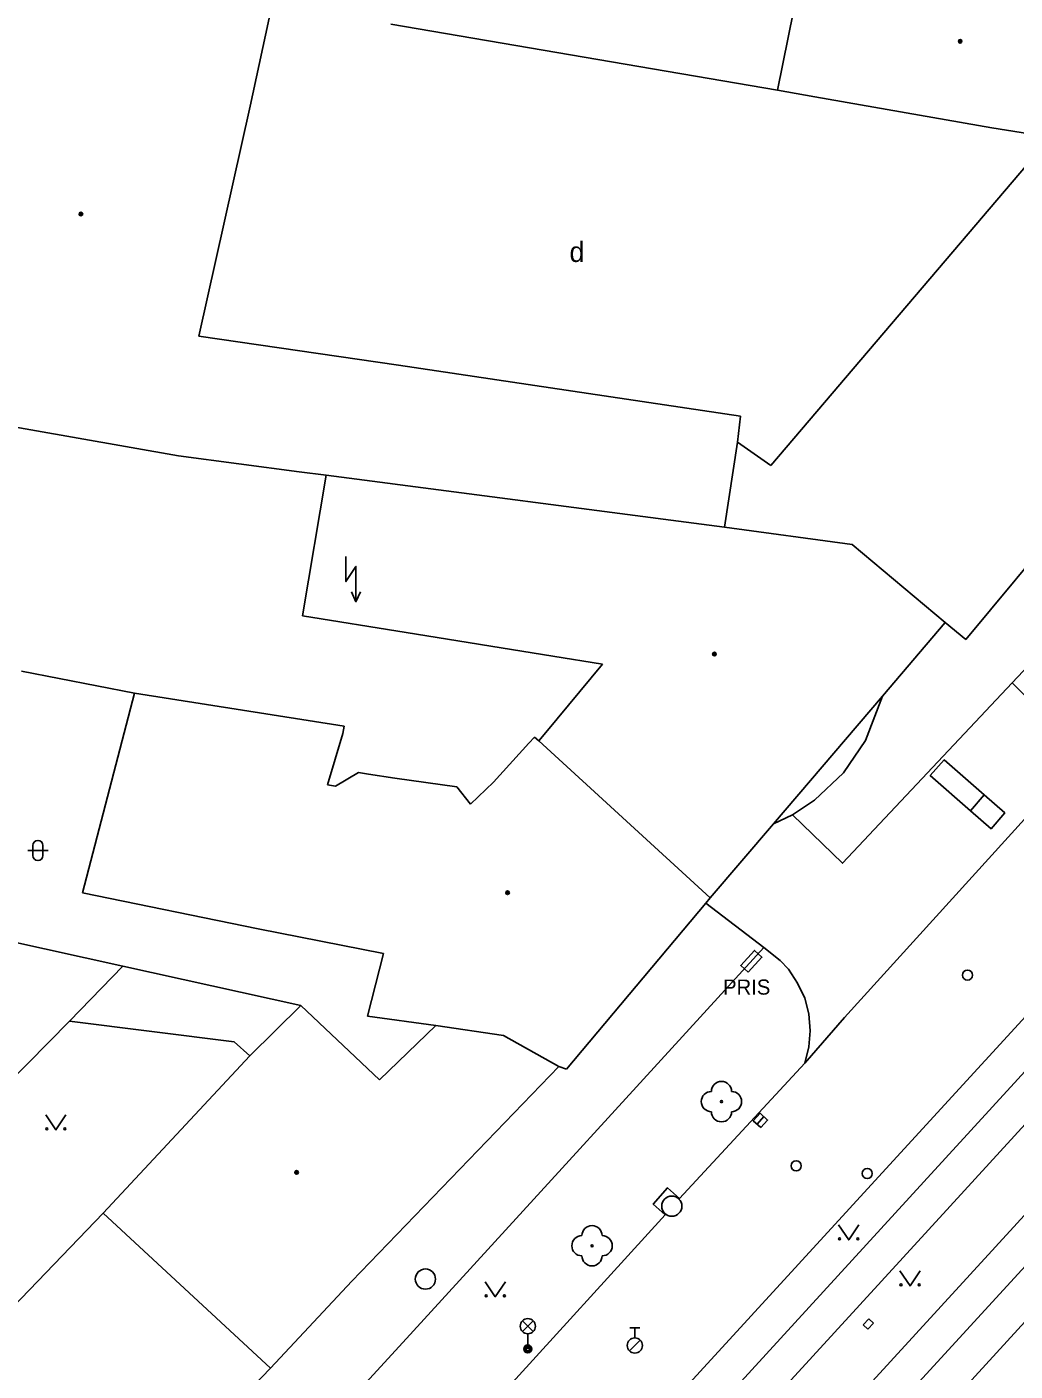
# Model space of a CAD drawing. Extents: x -598932 to -598196, y -1162207 to -1161504.
# Drawn here: x -598547.1 to -598498.2, y -1161672.6 to -1161606 of the extents above; entities that cross this region are included whole.
import ezdxf

# ---------------------------------------------------------------- set-up
doc = ezdxf.new("R2010")
doc.units = 0
for name, color, linetype in [('Level 22', 7, 'Continuous'), ('Level 24', 7, 'Continuous'), ('Level 27', 7, 'Continuous'), ('Level 28', 7, 'Continuous'), ('Level 33', 7, 'Continuous'), ('Level 36', 7, 'Continuous'), ('Level 39', 7, 'Continuous'), ('Level 41', 7, 'Continuous'), ('specificka linie pasportu komunikaci', 7, 'Continuous'), ('TM - budovy zdene_ betonove - VP', 7, 'Continuous'), ('TM - chodniky - VP', 7, 'Continuous'), ('TM - komunikace - VP', 7, 'Continuous'), ('TM - MHD - osa koleji', 7, 'Continuous'), ('TM - plot dreveny_ kovovy - VP', 7, 'Continuous'), ('TM - popis objektu', 7, 'Continuous'), ('TM - rozhrani ploch obecne - VP', 7, 'Continuous')]:
    doc.layers.add(name, color=color, linetype=linetype)

msp = doc.modelspace()

# ---------------------------------------------------------------- linework, layer by layer
at = {"layer": 'Level 22'}
for centre in [(-598512.74, -1161659.22), (-598519.15, -1161666.36)]:
    msp.add_circle(centre, 0.05, dxfattribs=at)
for centre, start, end in [((-598512.74, -1161658.72), 0, 180), ((-598513.24, -1161659.22), 90, 270), ((-598512.24, -1161659.22), 270, 90), ((-598512.74, -1161659.72), 180, 0), ((-598519.65, -1161666.36), 90, 270), ((-598519.15, -1161665.86), 0, 180), ((-598518.65, -1161666.36), 270, 90), ((-598519.15, -1161666.86), 180, 0)]:
    msp.add_arc(centre, 0.5, start, end, dxfattribs=at)
at = {"layer": 'Level 24'}
msp.add_lwpolyline([(-598511.413, -1161652.808), (-598510.738, -1161652.07), (-598511.107, -1161651.732), (-598511.782, -1161652.47)], close=True, dxfattribs=at)
at = {"layer": 'Level 27'}
msp.add_line((-598510.977, -1161660.336), (-598510.643, -1161659.964), dxfattribs=at)
msp.add_lwpolyline([(-598510.791, -1161660.503), (-598510.457, -1161660.131), (-598510.829, -1161659.797), (-598511.163, -1161660.169)], close=True, dxfattribs=at)
for centre in [(-598515.2, -1161664.4), (-598527.4, -1161668.01)]:
    msp.add_circle(centre, 0.5, dxfattribs=at)
at = {"layer": 'Level 28'}
for p, q in [((-598517.28, -1161670.425), (-598516.78, -1161670.425)), ((-598517.03, -1161670.925), (-598517.03, -1161670.425)), ((-598517.288, -1161671.572), (-598516.758, -1161671.042))]:
    msp.add_line(p, q, dxfattribs=at)
for centre, radius in [((-598500.56, -1161652.95), 0.25), ((-598509.04, -1161662.4), 0.25), ((-598505.52, -1161662.78), 0.25), ((-598517.03, -1161671.3), 0.375)]:
    msp.add_circle(centre, radius, dxfattribs=at)
at = {"layer": 'Level 33'}
for p, q in [((-598522.595, -1161670.61), (-598522.065, -1161670.08)), ((-598522.595, -1161670.08), (-598522.065, -1161670.61)), ((-598522.33, -1161670.72), (-598522.33, -1161671.47))]:
    msp.add_line(p, q, dxfattribs=at)
for centre, radius in [((-598522.33, -1161670.345), 0.375), ((-598522.33, -1161671.47), 0.2), ((-598522.33, -1161671.47), 0.145), ((-598522.33, -1161671.47), 0.0876)]:
    msp.add_circle(centre, radius, dxfattribs=at)
at = {"layer": 'Level 36'}
for p, q in [((-598546.836, -1161646.526), (-598546.836, -1161647.026)), ((-598546.336, -1161646.526), (-598546.336, -1161647.026)), ((-598547.086, -1161646.776), (-598546.086, -1161646.776))]:
    msp.add_line(p, q, dxfattribs=at)
for points in [[(-598531.34, -1161632.21), (-598531.34, -1161633.46), (-598530.84, -1161632.71), (-598530.84, -1161634.46)], [(-598531.059, -1161633.971), (-598530.84, -1161634.46), (-598530.621, -1161633.971)], [(-598546.2, -1161659.87), (-598545.7, -1161660.62), (-598545.2, -1161659.87)], [(-598506.94, -1161665.32), (-598506.44, -1161666.07), (-598505.94, -1161665.32)], [(-598503.9, -1161667.6), (-598503.4, -1161668.35), (-598502.9, -1161667.6)], [(-598524.44, -1161668.14), (-598523.94, -1161668.89), (-598523.44, -1161668.14)]]:
    msp.add_lwpolyline(points, dxfattribs=at)
for centre in [(-598546.15, -1161660.57), (-598545.251, -1161660.57), (-598506.89, -1161666.02), (-598505.991, -1161666.02), (-598503.85, -1161668.3), (-598502.951, -1161668.3), (-598524.39, -1161668.84), (-598523.491, -1161668.84)]:
    msp.add_circle(centre, 0.05, dxfattribs=at)
for centre, start, end in [((-598546.586, -1161646.526), 0, 180), ((-598546.586, -1161647.026), 180, 0)]:
    msp.add_arc(centre, 0.25, start, end, dxfattribs=at)
at = {"layer": 'Level 39'}
for centre, radius in [((-598500.92, -1161606.69), 0.09), ((-598500.92, -1161606.69), 0.0398), ((-598544.46, -1161615.25), 0.09), ((-598544.46, -1161615.25), 0.0398), ((-598513.09, -1161637.05), 0.09), ((-598513.09, -1161637.05), 0.0398), ((-598523.33, -1161648.87), 0.09), ((-598523.33, -1161648.87), 0.0398), ((-598533.78, -1161662.73), 0.09), ((-598533.78, -1161662.73), 0.0398)]:
    msp.add_circle(centre, radius, dxfattribs=at)
at = {"layer": 'specificka linie pasportu komunikaci'}
for points in [[(-598509.22, -1161645.01), (-598506.74, -1161647.415), (-598498.34, -1161638.48)], [(-598500.41, -1161644.81), (-598502.404, -1161643.071), (-598501.718, -1161642.296), (-598499.73, -1161644.03)], [(-598499.73, -1161644.03), (-598498.71, -1161644.92), (-598499.39, -1161645.7), (-598500.41, -1161644.81)], [(-598500.41, -1161644.81), (-598499.73, -1161644.03)], [(-598513.518, -1161649.381), (-598510.65, -1161651.58)], [(-598545.02, -1161655.24), (-598542.39, -1161652.51)]]:
    msp.add_lwpolyline(points, dxfattribs=at)
at = {"layer": 'TM - budovy zdene_ betonove - VP'}
for points in [[(-598508.64, -1161602.57), (-598509.96, -1161609.12)], [(-598535, -1161604.94), (-598536.08, -1161609.91)], [(-598509.96, -1161609.12), (-598529.12, -1161605.85)], [(-598509.96, -1161609.12), (-598508.12, -1161609.45)], [(-598536.08, -1161609.91), (-598538.62, -1161621.3)], [(-598508.12, -1161609.45), (-598499.36, -1161610.98)], [(-598499.36, -1161610.98), (-598496.45, -1161611.44)], [(-598496.45, -1161611.44), (-598510.29, -1161627.71)], [(-598538.62, -1161621.3), (-598528.73, -1161622.73)], [(-598528.73, -1161622.73), (-598511.79, -1161625.27)], [(-598554.54, -1161624.6), (-598539.63, -1161627.23)], [(-598511.79, -1161625.27), (-598511.94, -1161626.55)], [(-598511.94, -1161626.55), (-598512.59, -1161630.77)], [(-598510.29, -1161627.71), (-598511.94, -1161626.55)], [(-598539.63, -1161627.23), (-598533.65, -1161628.02)], [(-598533.65, -1161628.02), (-598532.32, -1161628.19)], [(-598532.32, -1161628.19), (-598533.48, -1161635.15)], [(-598532.32, -1161628.19), (-598512.59, -1161630.77)], [(-598495.67, -1161630.35), (-598500.64, -1161636.33)], [(-598506.26, -1161631.62), (-598512.59, -1161630.77)], [(-598501.66, -1161635.48), (-598506.26, -1161631.62)], [(-598533.48, -1161635.15), (-598528.35, -1161635.98)], [(-598501.66, -1161635.48), (-598504.77, -1161639.13)], [(-598500.64, -1161636.33), (-598501.66, -1161635.48)], [(-598528.35, -1161635.98), (-598521.09, -1161637.15)], [(-598521.09, -1161637.15), (-598518.63, -1161637.55)], [(-598518.63, -1161637.55), (-598521.44, -1161640.93)], [(-598541.81, -1161638.99), (-598544.38, -1161648.88)], [(-598531.43, -1161640.62), (-598541.81, -1161638.99)], [(-598504.77, -1161639.13), (-598510.16, -1161645.46)], [(-598531.49, -1161640.98), (-598531.43, -1161640.62)], [(-598532.25, -1161643.52), (-598531.49, -1161640.98)], [(-598522, -1161641.16), (-598522.28, -1161641.47)], [(-598521.79, -1161641.35), (-598522, -1161641.16)], [(-598521.44, -1161640.93), (-598521.79, -1161641.35)], [(-598522.28, -1161641.47), (-598524.03, -1161643.4)], [(-598521.79, -1161641.35), (-598513.3, -1161649.12)], [(-598530.71, -1161642.91), (-598531.85, -1161643.6)], [(-598530.21, -1161642.99), (-598530.71, -1161642.91)], [(-598528.92, -1161643.2), (-598530.21, -1161642.99)], [(-598525.85, -1161643.62), (-598528.92, -1161643.2)], [(-598531.85, -1161643.6), (-598532.25, -1161643.52)], [(-598525.17, -1161644.48), (-598525.85, -1161643.62)], [(-598524.03, -1161643.4), (-598525.17, -1161644.48)], [(-598510.16, -1161645.46), (-598513.3, -1161649.12)], [(-598544.38, -1161648.88), (-598535.68, -1161650.66)], [(-598513.3, -1161649.12), (-598513.518, -1161649.381), (-598520.41, -1161657.62)], [(-598535.68, -1161650.66), (-598529.48, -1161651.89)], [(-598529.48, -1161651.89), (-598530.26, -1161654.98)], [(-598533.57, -1161654.46), (-598536.1, -1161656.95)], [(-598529.68, -1161658.14), (-598533.57, -1161654.46)], [(-598526.88, -1161655.45), (-598530.26, -1161654.98)], [(-598526.88, -1161655.45), (-598529.68, -1161658.14)], [(-598526.88, -1161655.45), (-598523.54, -1161655.94)], [(-598523.54, -1161655.94), (-598520.79, -1161657.48)], [(-598536.1, -1161656.95), (-598543.36, -1161664.75)], [(-598520.79, -1161657.48), (-598531.05, -1161668.12)], [(-598520.41, -1161657.62), (-598520.79, -1161657.48)], [(-598543.36, -1161664.75), (-598548.22, -1161669.81)], [(-598543.36, -1161664.75), (-598535.07, -1161672.42)], [(-598531.05, -1161668.12), (-598535.07, -1161672.42)], [(-598535.07, -1161672.42), (-598547.18, -1161685.03)]]:
    msp.add_lwpolyline(points, dxfattribs=at)
at = {"layer": 'TM - chodniky - VP'}
for points in [[(-598495.49, -1161641.33), (-598498.34, -1161638.48), (-598489.93, -1161629.54), (-598488.42, -1161630.84)], [(-598510.65, -1161651.58), (-598527.99, -1161670.57), (-598544.76, -1161688.89), (-598543.78, -1161690.03)], [(-598510.65, -1161651.58), (-598509.84, -1161652.23), (-598509.42, -1161652.66), (-598508.976, -1161653.345), (-598508.62, -1161654.09), (-598508.42, -1161654.87), (-598508.34, -1161655.71), (-598508.411, -1161656.505), (-598508.61, -1161657.32)], [(-598545.02, -1161655.24), (-598548.13, -1161658.38), (-598552.96, -1161663.37), (-598553.24, -1161663.61), (-598553.45, -1161663.96)], [(-598536.1, -1161656.95), (-598536.87, -1161656.25), (-598545.02, -1161655.24)]]:
    msp.add_lwpolyline(points, dxfattribs=at)
at = {"layer": 'TM - komunikace - VP'}
for points in [[(-598419.9, -1161572.73), (-598436.22, -1161590.56), (-598452.51, -1161608.31), (-598468.46, -1161625.78), (-598485.54, -1161644.42), (-598502.72, -1161663.19)], [(-598542.52, -1161716.38), (-598531.17, -1161703.95), (-598514.96, -1161686.21), (-598497.87, -1161667.55), (-598480.72, -1161648.85), (-598463.61, -1161630.15), (-598447.64, -1161612.66), (-598431.43, -1161594.94), (-598415.2, -1161577.22)], [(-598437.53, -1161589.28), (-598453.77, -1161606.99), (-598456.49, -1161609.99), (-598457.16, -1161610.74), (-598460.53, -1161614.41), (-598461.24, -1161615.16), (-598469.71, -1161624.44), (-598486.74, -1161643.06), (-598504.05, -1161661.95), (-598521, -1161680.46), (-598537.65, -1161698.67), (-598548.65, -1161710.7), (-598562.2, -1161725.47), (-598575.15, -1161739.5)], [(-598494.09, -1161641.34), (-598494.98, -1161642.19), (-598506.65, -1161655.06), (-598508.61, -1161657.32)], [(-598508.61, -1161657.32), (-598514.81, -1161664.02), (-598515.41, -1161663.49), (-598516.12, -1161664.3), (-598515.52, -1161664.83), (-598523.76, -1161673.88), (-598538.24, -1161689.7)], [(-598502.72, -1161663.19), (-598519.76, -1161681.82), (-598536.38, -1161700.01), (-598547.32, -1161711.98), (-598560.89, -1161726.8), (-598573.71, -1161740.85)], [(-598496.07, -1161667.11), (-598496.73, -1161667.84), (-598496.13, -1161668.4), (-598513.72, -1161687.63), (-598529.8, -1161705.26), (-598541.15, -1161717.69), (-598554.51, -1161732.6), (-598567.09, -1161747.05)]]:
    msp.add_lwpolyline(points, dxfattribs=at)
at = {"layer": 'TM - MHD - osa koleji'}
for points in [[(-598391.58, -1161548.88), (-598399.43, -1161557.46), (-598416.46, -1161576.06), (-598432.69, -1161593.78), (-598448.94, -1161611.53), (-598464.9, -1161628.96), (-598482, -1161647.66), (-598499.17, -1161666.42), (-598516.21, -1161685.03)], [(-598572.41, -1161742.02), (-598559.6, -1161727.98), (-598546.04, -1161713.14), (-598535.1, -1161701.18), (-598518.42, -1161682.97), (-598501.42, -1161664.4), (-598484.25, -1161645.63), (-598467.18, -1161626.97)]]:
    msp.add_lwpolyline(points, dxfattribs=at)
at = {"layer": 'TM - plot dreveny_ kovovy - VP'}
msp.add_lwpolyline([(-598533.57, -1161654.46), (-598542.39, -1161652.51), (-598548.126, -1161651.231), (-598550.29, -1161650.75)], dxfattribs=at)
at = {"layer": 'TM - rozhrani ploch obecne - VP'}
for points in [[(-598541.81, -1161638.99), (-598547.4, -1161637.89)], [(-598504.77, -1161639.13), (-598505.6, -1161641.33)], [(-598505.6, -1161641.33), (-598506.7, -1161642.94)], [(-598506.7, -1161642.94), (-598508.13, -1161644.29)], [(-598508.13, -1161644.29), (-598509.22, -1161645.01)], [(-598509.22, -1161645.01), (-598510.16, -1161645.46)], [(-598505.44, -1161669.98), (-598505.72, -1161670.28)], [(-598505.72, -1161670.28), (-598505.49, -1161670.49)], [(-598505.49, -1161670.49), (-598505.21, -1161670.19)], [(-598505.21, -1161670.19), (-598505.44, -1161669.98)]]:
    msp.add_lwpolyline(points, dxfattribs=at)

# ---------------------------------------------------------------- texts
at = {"layer": 'Level 41'}
msp.add_text('d', height=1, dxfattribs=at).set_placement((-598520.267, -1161617.625))
at = {"layer": 'TM - popis objektu'}
msp.add_text('PRIS', height=0.75, dxfattribs=at).set_placement((-598512.66, -1161653.92))

doc.saveas('drawing.dxf')
